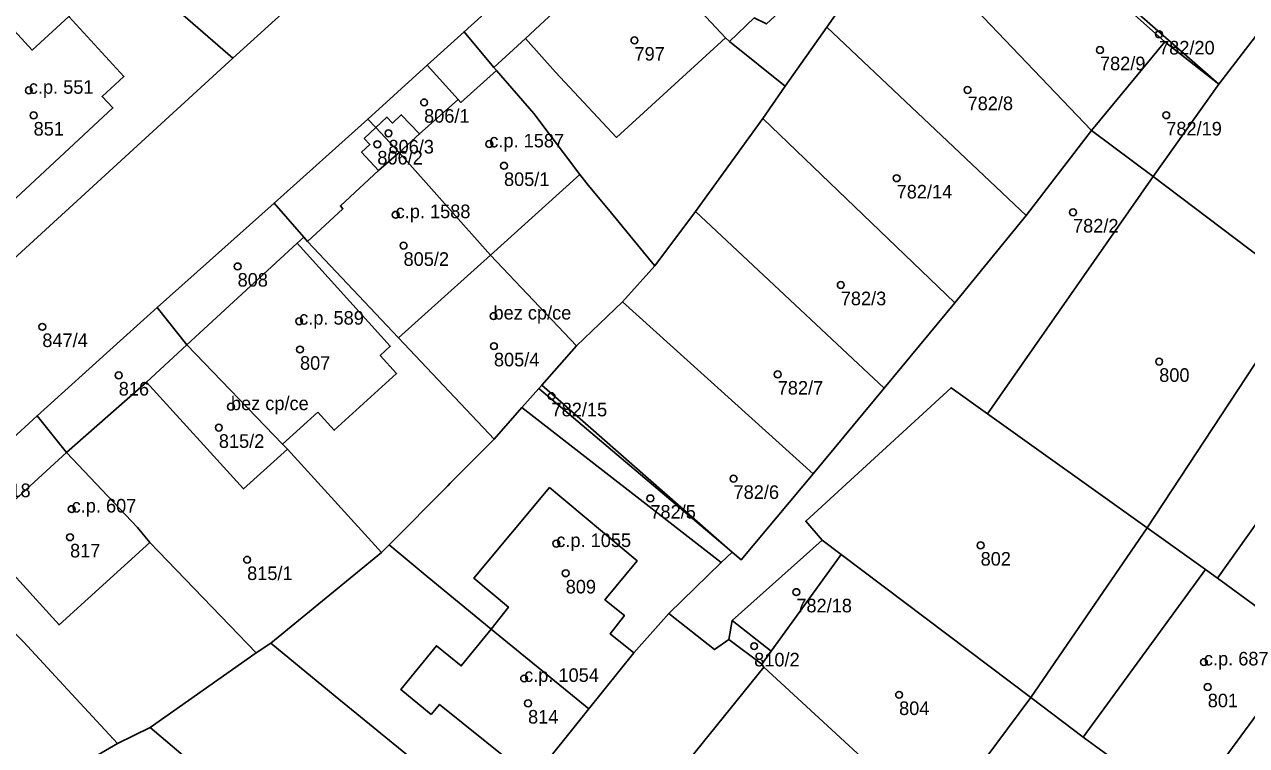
# Model space of a CAD drawing. Extents: x -878211 to -870363, y -1058464 to -1052522.
# Drawn here: x -874843.1 to -874753.2, y -1056630.7 to -1056577.6 of the extents above; entities that cross this region are included whole.
import ezdxf

# ---------------------------------------------------------------- set-up
doc = ezdxf.new("R2010")
doc.units = 0
for name, color, linetype in [('Vrstva 50', 7, 'Continuous'), ('Vrstva 51', 7, 'Continuous'), ('Vrstva 52', 7, 'Continuous')]:
    doc.layers.add(name, color=color, linetype=linetype)

msp = doc.modelspace()

# ---------------------------------------------------------------- linework, layer by layer
at = {"layer": 'Vrstva 50'}
for centre in [(-874798.23, -1056578.81994), (-874759.63, -1056578.36994), (-874763.98, -1056579.52994), (-874842.79, -1056582.49994), (-874773.72, -1056582.46994), (-874813.71, -1056583.38994), (-874842.44, -1056584.33994), (-874759.1, -1056584.32994), (-874816.33, -1056585.65994), (-874817.15, -1056586.46994), (-874808.91, -1056586.44994), (-874807.83, -1056588.04994), (-874778.94, -1056588.96994), (-874815.8, -1056591.65994), (-874765.96, -1056591.47994), (-874815.22, -1056593.92994), (-874827.43, -1056595.45994), (-874783.05, -1056596.82994), (-874822.9, -1056599.49994), (-874808.6, -1056599.11994), (-874841.8, -1056599.90994), (-874822.84, -1056601.57994), (-874808.57, -1056601.32994), (-874759.62, -1056602.46994), (-874836.18, -1056603.47994), (-874787.69, -1056603.40994), (-874804.33, -1056605.00994), (-874827.92, -1056605.78994), (-874828.81, -1056607.32994), (-874790.94, -1056611.08994), (-874797.06, -1056612.53994), (-874839.64, -1056613.32994), (-874839.76, -1056615.39994), (-874803.98, -1056615.86994), (-874772.76, -1056615.99994), (-874826.73, -1056617.05994), (-874803.29, -1056618.04994), (-874786.32, -1056619.43994), (-874789.42, -1056623.41994), (-874756.33, -1056624.58994), (-874806.35, -1056625.79994), (-874756.05, -1056626.42994), (-874806.06, -1056627.62994), (-874778.76, -1056626.99994)]:
    msp.add_circle(centre, 0.25, dxfattribs=at)
at = {"layer": 'Vrstva 51'}
for points in [[(-874864.85, -1056631.16), (-874859.56, -1056623.54), (-874851.21, -1056614.74), (-874842.19, -1056606.46), (-874836.31, -1056601.16), (-874833.34, -1056598.49), (-874824.75, -1056590.8), (-874817.86, -1056584.61), (-874813.48, -1056580.64), (-874810.77, -1056578.18), (-874800.56, -1056568.93), (-874785.59, -1056555.05), (-874777.07, -1056544.16), (-874769.01, -1056533.49), (-874763.27, -1056525.64), (-874756.17, -1056515.56)], [(-874768.48, -1056516.12), (-874775.04, -1056525.67), (-874780.04, -1056532.99), (-874786.72, -1056542.34), (-874794.51, -1056549.85), (-874798.97, -1056554.01), (-874805.05, -1056559.5), (-874811.02, -1056564.95), (-874817.64, -1056570.92), (-874827.77, -1056580.13), (-874844.21, -1056595.2), (-874857.81, -1056607.68), (-874859.81, -1056609.52), (-874870.95, -1056619.74), (-874874.11, -1056622.63), (-874875.73, -1056624.12), (-874879.74, -1056624.46), (-874872, -1056629.76), (-874874.45, -1056634.28)], [(-874748.65, -1056623.3), (-874757.68, -1056635.58), (-874764.67, -1056645.09), (-874772.14, -1056655.24), (-874770.16, -1056662.93), (-874758.62, -1056649.53), (-874744.59, -1056628.03)]]:
    msp.add_lwpolyline(points, dxfattribs=at)
for points in [[(-874787.13, -1056582.2), (-874784.08, -1056577.84), (-874778.89, -1056570.45), (-874777.81, -1056568.92), (-874774.9, -1056564.64), (-874778.06, -1056561.81), (-874783.53, -1056556.9), (-874787.91, -1056561.77), (-874798.3, -1056571.37), (-874791.54, -1056578.62), (-874791.23, -1056578.9)], [(-874745.18, -1056568.35), (-874742.82, -1056565), (-874748.53, -1056560.96), (-874761.29, -1056576.75), (-874755.23, -1056582.04), (-874752.53, -1056578.53)], [(-874817.64, -1056570.92), (-874819.66, -1056568.7), (-874821.05, -1056567.15), (-874824.96, -1056563.25), (-874825.93, -1056562.24), (-874826.27, -1056561.88), (-874827.76, -1056564.58), (-874830.56, -1056563.3), (-874837.09, -1056572.02), (-874835.68, -1056573.25), (-874827.77, -1056580.13)], [(-874772.49, -1056567.45), (-874772.19, -1056567.11), (-874774.9, -1056564.64), (-874777.81, -1056568.92), (-874778.89, -1056570.45), (-874764.6, -1056585.45), (-874759.2, -1056578.93), (-874761.44, -1056576.93), (-874767.47, -1056571.6), (-874771.1, -1056575.79), (-874776.05, -1056571.53)], [(-874851.56, -1056567.65), (-874862.85, -1056579.23), (-874859.11, -1056581.97), (-874857.96, -1056582.88), (-874855.42, -1056579.93), (-874850.54, -1056583.41), (-874844.4, -1056577.5), (-874842.54, -1056579.53), (-874839.85, -1056577.06), (-874835.68, -1056573.25), (-874837.09, -1056572.02), (-874845.14, -1056569.59)], [(-874800.56, -1056568.93), (-874810.77, -1056578.18), (-874808.57, -1056580.81), (-874806.25, -1056578.69), (-874804.84, -1056577.38), (-874798.3, -1056571.37)], [(-874784.08, -1056577.84), (-874769.42, -1056591.72), (-874764.6, -1056585.45), (-874778.89, -1056570.45)], [(-874796.74, -1056595.41), (-874793.74, -1056591.41), (-874788.78, -1056584.57), (-874787.13, -1056582.2), (-874791.23, -1056578.9), (-874791.54, -1056578.62), (-874798.3, -1056571.37), (-874804.84, -1056577.38), (-874806.25, -1056578.69), (-874808.57, -1056580.81), (-874808.38, -1056581.03), (-874805.64, -1056584.21), (-874802.26, -1056588.7), (-874801.63, -1056589.47), (-874800.13, -1056591.28), (-874796.99, -1056595.1)], [(-874767.38, -1056571.5), (-874767.47, -1056571.6), (-874761.44, -1056576.93), (-874759.2, -1056578.93), (-874755.23, -1056582.04), (-874761.29, -1056576.75)], [(-874827.77, -1056580.13), (-874835.68, -1056573.25), (-874839.85, -1056577.06), (-874842.54, -1056579.53), (-874844.4, -1056577.5), (-874850.54, -1056583.41), (-874855.42, -1056579.93), (-874857.96, -1056582.88), (-874855.35, -1056584.85), (-874852.58, -1056586.88), (-874844.21, -1056595.2)], [(-874788.78, -1056584.57), (-874774.65, -1056598.13), (-874769.42, -1056591.72), (-874784.08, -1056577.84), (-874787.13, -1056582.2)], [(-874802.5, -1056601.3), (-874799.12, -1056598.07), (-874796.74, -1056595.41), (-874796.99, -1056595.1), (-874800.13, -1056591.28), (-874801.63, -1056589.47), (-874802.26, -1056588.7), (-874805.64, -1056584.21), (-874808.38, -1056581.03), (-874808.57, -1056580.81), (-874810.77, -1056578.18), (-874813.48, -1056580.64), (-874811.2, -1056583.17), (-874814.04, -1056585.71), (-874815.54, -1056587.08), (-874808.83, -1056594.63)], [(-874760.07, -1056588.85), (-874749, -1056597.21), (-874744, -1056590.18), (-874742.02, -1056587.58), (-874741.37, -1056586.72), (-874752.53, -1056578.53), (-874755.23, -1056582.04)], [(-874764.6, -1056585.45), (-874760.07, -1056588.85), (-874755.23, -1056582.04), (-874759.2, -1056578.93)], [(-874813.48, -1056580.64), (-874817.86, -1056584.61), (-874817.27, -1056585.24), (-874816.45, -1056584.47), (-874816.03, -1056584.91), (-874815.39, -1056584.3), (-874814.04, -1056585.71), (-874811.2, -1056583.17)], [(-874817.86, -1056584.61), (-874824.75, -1056590.8), (-874822.56, -1056593.31), (-874822.28, -1056593.63), (-874815.58, -1056600.72), (-874808.83, -1056594.63), (-874815.54, -1056587.08), (-874817.07, -1056588.41), (-874818.31, -1056587.06), (-874817.7, -1056586.48), (-874818.11, -1056586.04), (-874817.27, -1056585.24)], [(-874815.54, -1056587.08), (-874814.04, -1056585.71), (-874815.39, -1056584.3), (-874816.03, -1056584.91), (-874816.45, -1056584.47), (-874817.27, -1056585.24)], [(-874793.74, -1056591.41), (-874779.86, -1056604.42), (-874774.65, -1056598.13), (-874788.78, -1056584.57)], [(-874815.54, -1056587.08), (-874817.27, -1056585.24), (-874818.11, -1056586.04), (-874817.7, -1056586.48), (-874818.31, -1056587.06), (-874817.07, -1056588.41)], [(-874764.6, -1056585.45), (-874769.42, -1056591.72), (-874774.65, -1056598.13), (-874779.86, -1056604.42), (-874785.09, -1056610.72), (-874790.39, -1056617.07), (-874791.05, -1056616.5), (-874791.84, -1056617.27), (-874795.69, -1056621.01), (-874792.35, -1056623.67), (-874791.29, -1056622.94), (-874791.04, -1056621.53), (-874784.42, -1056615.61), (-874785.63, -1056614.21), (-874774.93, -1056604.39), (-874772.26, -1056606.32), (-874760.07, -1056588.85)], [(-874772.26, -1056606.32), (-874760.5, -1056614.71), (-874749, -1056597.21), (-874760.07, -1056588.85)], [(-874824.75, -1056590.8), (-874833.34, -1056598.49), (-874831.17, -1056601.24), (-874823.04, -1056593.76), (-874822.56, -1056593.31)], [(-874799.12, -1056598.07), (-874785.09, -1056610.72), (-874779.86, -1056604.42), (-874793.74, -1056591.41), (-874796.74, -1056595.41)], [(-874823.04, -1056593.76), (-874831.17, -1056601.24), (-874824.12, -1056608.55), (-874823.77, -1056608.91), (-874816.84, -1056616.52), (-874816.29, -1056615.96), (-874811.96, -1056611.61), (-874811.79, -1056611.43), (-874808.56, -1056608.17), (-874815.58, -1056600.72), (-874822.28, -1056593.63), (-874822.56, -1056593.31)], [(-874806.51, -1056605.85), (-874805.27, -1056604.45), (-874805.05, -1056604.2), (-874802.5, -1056601.3), (-874808.83, -1056594.63), (-874815.58, -1056600.72), (-874808.56, -1056608.17)], [(-874760.5, -1056614.71), (-874756.21, -1056617.77), (-874755.32, -1056618.42), (-874748.65, -1056623.3), (-874736.46, -1056606.42), (-874742.45, -1056602.03), (-874743.26, -1056601.44), (-874749, -1056597.21)], [(-874833.34, -1056598.49), (-874836.31, -1056601.16), (-874842.19, -1056606.46), (-874840.01, -1056609.16), (-874834.14, -1056603.98), (-874831.17, -1056601.24)], [(-874799.12, -1056598.07), (-874802.5, -1056601.3), (-874805.05, -1056604.2), (-874791.41, -1056616.19), (-874791.05, -1056616.5), (-874790.39, -1056617.07), (-874785.09, -1056610.72)], [(-874834.14, -1056603.98), (-874826.99, -1056611.84), (-874823.77, -1056608.91), (-874824.12, -1056608.55), (-874831.17, -1056601.24)], [(-874826.06, -1056623.92), (-874824.98, -1056623.21), (-874816.84, -1056616.52), (-874823.77, -1056608.91), (-874826.99, -1056611.84), (-874834.14, -1056603.98), (-874840.01, -1056609.16), (-874834.8, -1056614.69), (-874833.9, -1056615.79)], [(-874805.27, -1056604.45), (-874806.51, -1056605.85), (-874791.84, -1056617.27), (-874791.05, -1056616.5), (-874791.41, -1056616.19)], [(-874805.05, -1056604.2), (-874805.27, -1056604.45), (-874791.41, -1056616.19)], [(-874772.26, -1056606.32), (-874774.93, -1056604.39), (-874785.63, -1056614.21), (-874784.42, -1056615.61), (-874783.03, -1056616.66), (-874769.07, -1056627.21), (-874760.5, -1056614.71)], [(-874842.19, -1056606.46), (-874851.21, -1056614.74), (-874848.97, -1056617.28), (-874846.62, -1056615.19), (-874840.01, -1056609.16)], [(-874806.51, -1056605.85), (-874808.56, -1056608.17), (-874811.79, -1056611.43), (-874811.96, -1056611.61), (-874816.29, -1056615.96), (-874813.49, -1056618.29), (-874808.78, -1056622.17), (-874801.59, -1056628.03), (-874798.27, -1056623.91), (-874795.69, -1056621.01), (-874791.84, -1056617.27)], [(-874840.01, -1056609.16), (-874846.62, -1056615.19), (-874848.97, -1056617.28), (-874843.19, -1056623.1), (-874840.25, -1056626.29), (-874836.27, -1056630.59), (-874833.86, -1056629.41), (-874826.06, -1056623.92), (-874833.9, -1056615.79), (-874834.8, -1056614.69)], [(-874763.67, -1056631.24), (-874757.68, -1056635.58), (-874748.65, -1056623.3), (-874755.32, -1056618.42), (-874756.21, -1056617.77), (-874760.5, -1056614.71), (-874769.07, -1056627.21), (-874765.22, -1056630.12)], [(-874783.03, -1056616.66), (-874784.42, -1056615.61), (-874791.04, -1056621.53), (-874788.16, -1056623.79)], [(-874820.25, -1056627.1), (-874808.53, -1056636.68), (-874805.74, -1056633.21), (-874801.59, -1056628.03), (-874808.78, -1056622.17), (-874813.49, -1056618.29), (-874816.29, -1056615.96), (-874816.84, -1056616.52), (-874824.98, -1056623.21)], [(-874845.96, -1056636.47), (-874842.98, -1056634.52), (-874836.27, -1056630.59), (-874840.25, -1056626.29), (-874843.19, -1056623.1), (-874848.97, -1056617.28), (-874851.28, -1056619.38), (-874856.9, -1056625.86), (-874851.64, -1056630.65), (-874849.68, -1056632.43), (-874848.94, -1056633.11)], [(-874788.85, -1056624.74), (-874788.7, -1056624.97), (-874775.88, -1056636.79), (-874774.15, -1056634.03), (-874769.07, -1056627.21), (-874783.03, -1056616.66), (-874788.16, -1056623.79)], [(-874796.65, -1056634.8), (-874788.7, -1056624.97), (-874788.85, -1056624.74), (-874791.29, -1056622.94), (-874792.35, -1056623.67), (-874795.69, -1056621.01), (-874798.27, -1056623.91), (-874801.59, -1056628.03), (-874805.74, -1056633.21), (-874808.53, -1056636.68), (-874809.44, -1056637.52), (-874810.55, -1056638.94), (-874815.11, -1056644.79), (-874820, -1056650.8), (-874821.64, -1056652.82), (-874821.91, -1056653.11), (-874828.41, -1056661.14), (-874813.55, -1056659.78), (-874815.85, -1056657.97), (-874809.68, -1056650.52), (-874807.09, -1056647.23), (-874804.82, -1056644.52), (-874803.6, -1056643.01)], [(-874791.04, -1056621.53), (-874791.29, -1056622.94), (-874788.85, -1056624.74), (-874788.16, -1056623.79)], [(-874833.86, -1056629.41), (-874831.11, -1056631.73), (-874822.43, -1056638.99), (-874815.11, -1056644.79), (-874810.55, -1056638.94), (-874809.44, -1056637.52), (-874808.53, -1056636.68), (-874820.25, -1056627.1), (-874824.98, -1056623.21), (-874826.06, -1056623.92)], [(-874796.65, -1056634.8), (-874785.65, -1056650.41), (-874783.88, -1056647.62), (-874784.41, -1056642.01), (-874783.56, -1056640.85), (-874778.93, -1056634.54), (-874775.88, -1056636.79), (-874788.7, -1056624.97)], [(-874771.47, -1056640), (-874771.08, -1056640.29), (-874764.67, -1056645.09), (-874757.68, -1056635.58), (-874763.67, -1056631.24), (-874765.22, -1056630.12), (-874769.07, -1056627.21), (-874774.15, -1056634.03), (-874775.88, -1056636.79)], [(-874842.98, -1056634.52), (-874841.17, -1056637.4), (-874821.91, -1056653.11), (-874821.64, -1056652.82), (-874820, -1056650.8), (-874815.11, -1056644.79), (-874822.43, -1056638.99), (-874831.11, -1056631.73), (-874833.86, -1056629.41), (-874836.27, -1056630.59)]]:
    msp.add_lwpolyline(points, close=True, dxfattribs=at)
at = {"layer": 'Vrstva 52'}
for points in [[(-874791.54, -1056578.62), (-874791.23, -1056578.9), (-874789.42, -1056577.17), (-874788.52, -1056577.61), (-874783.8, -1056573.25), (-874784.14, -1056573.04), (-874779.83, -1056567.49), (-874781.62, -1056566.22), (-874787.91, -1056561.77), (-874798.3, -1056571.37)], [(-874806.25, -1056578.69), (-874804.03, -1056581.15), (-874799.54, -1056585.96), (-874791.54, -1056578.62), (-874798.3, -1056571.37), (-874804.84, -1056577.38)], [(-874844.4, -1056577.5), (-874850.54, -1056583.41), (-874851.1, -1056583.95), (-874850.68, -1056584.41), (-874844.47, -1056591.1), (-874836.61, -1056583.79), (-874837.4, -1056582.95), (-874835.8, -1056581.49), (-874839.85, -1056577.06), (-874842.54, -1056579.53)], [(-874811.2, -1056583.17), (-874814.04, -1056585.71), (-874815.54, -1056587.08), (-874808.83, -1056594.63), (-874802.26, -1056588.7), (-874805.64, -1056584.21), (-874808.38, -1056581.03), (-874811, -1056583.39)], [(-874822.28, -1056593.63), (-874815.58, -1056600.72), (-874808.83, -1056594.63), (-874815.54, -1056587.08), (-874817.07, -1056588.41), (-874819.87, -1056590.99), (-874819.68, -1056591.21)], [(-874821.53, -1056606.19), (-874820.32, -1056607.52), (-874815.73, -1056603.35), (-874816.94, -1056602.02), (-874816.2, -1056601.34), (-874823.04, -1056593.76), (-874831.17, -1056601.24), (-874824.12, -1056608.55)], [(-874815.58, -1056600.72), (-874808.56, -1056608.17), (-874806.51, -1056605.85), (-874805.27, -1056604.45), (-874805.05, -1056604.2), (-874802.5, -1056601.3), (-874808.83, -1056594.63)], [(-874831.17, -1056601.24), (-874834.14, -1056603.98), (-874826.99, -1056611.84), (-874823.77, -1056608.91), (-874824.12, -1056608.55)], [(-874755.32, -1056618.42), (-874748.65, -1056623.3), (-874736.46, -1056606.42), (-874742.45, -1056602.03), (-874743.26, -1056601.44)], [(-874846.62, -1056615.19), (-874840.57, -1056621.86), (-874833.9, -1056615.79), (-874834.8, -1056614.69), (-874840.01, -1056609.16)], [(-874808.78, -1056622.17), (-874801.59, -1056628.03), (-874798.27, -1056623.91), (-874800.02, -1056622.5), (-874798.97, -1056621.15), (-874800.4, -1056620), (-874798.04, -1056617.13), (-874804.48, -1056611.74), (-874810.06, -1056618.41), (-874807.51, -1056620.54)], [(-874765.22, -1056630.12), (-874763.67, -1056631.24), (-874757.68, -1056635.58), (-874748.65, -1056623.3), (-874755.32, -1056618.42), (-874756.21, -1056617.77)], [(-874813.19, -1056628.44), (-874812.57, -1056627.71), (-874805.74, -1056633.21), (-874801.59, -1056628.03), (-874808.78, -1056622.17), (-874810.97, -1056624.87), (-874812.8, -1056623.39), (-874815.41, -1056626.61)]]:
    msp.add_lwpolyline(points, close=True, dxfattribs=at)

# ---------------------------------------------------------------- texts
at = {"layer": 'Vrstva 50'}
for s, p in [('782/20', (-874759.63, -1056579.859)), ('797', (-874798.23, -1056580.309)), ('782/9', (-874763.98, -1056581.019)), ('c.p. 551', (-874842.79, -1056582.75)), ('782/8', (-874773.72, -1056583.959)), ('806/1', (-874813.71, -1056584.879)), ('851', (-874842.44, -1056585.829)), ('782/19', (-874759.1, -1056585.819)), ('c.p. 1587', (-874808.91, -1056586.7)), ('806/2', (-874817.15, -1056587.959)), ('806/3', (-874816.33, -1056587.149)), ('805/1', (-874807.83, -1056589.539)), ('782/14', (-874778.94, -1056590.459)), ('c.p. 1588', (-874815.8, -1056591.909)), ('782/2', (-874765.96, -1056592.969)), ('805/2', (-874815.22, -1056595.419)), ('808', (-874827.43, -1056596.949)), ('782/3', (-874783.05, -1056598.319)), ('bez cp/ce', (-874808.6, -1056599.37)), ('c.p. 589', (-874822.9, -1056599.75)), ('847/4', (-874841.8, -1056601.399)), ('807', (-874822.84, -1056603.069)), ('805/4', (-874808.57, -1056602.819)), ('800', (-874759.62, -1056603.959)), ('816', (-874836.18, -1056604.969)), ('782/7', (-874787.69, -1056604.899)), ('bez cp/ce', (-874827.92, -1056606.04)), ('782/15', (-874804.33, -1056606.499)), ('815/2', (-874828.81, -1056608.819)), ('818', (-874844.89, -1056612.449)), ('782/6', (-874790.94, -1056612.579)), ('c.p. 607', (-874839.64, -1056613.58)), ('782/5', (-874797.06, -1056614.029)), ('c.p. 1055', (-874803.98, -1056616.12)), ('817', (-874839.76, -1056616.889)), ('802', (-874772.76, -1056617.489)), ('815/1', (-874826.73, -1056618.549)), ('809', (-874803.29, -1056619.539)), ('782/18', (-874786.32, -1056620.929)), ('810/2', (-874789.42, -1056624.909)), ('c.p. 687', (-874756.33, -1056624.84)), ('c.p. 1054', (-874806.35, -1056626.05)), ('801', (-874756.05, -1056627.919)), ('814', (-874806.06, -1056629.119)), ('804', (-874778.76, -1056628.489))]:
    msp.add_text(s, height=0.999996, dxfattribs=at).set_placement(p)

doc.saveas('drawing.dxf')
